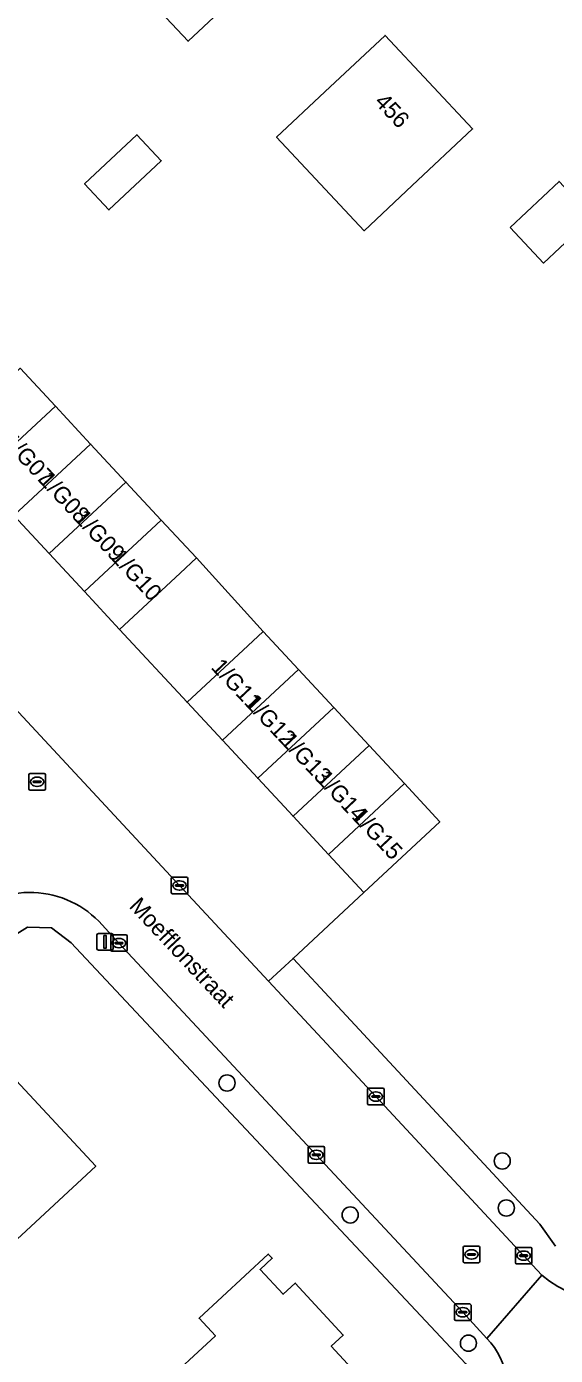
# Model space of a CAD drawing. Extents: x 162661 to 163484, y 380247 to 381230.
# Drawn here: x 163294.2 to 163326.2, y 380933.8 to 381014.2 of the extents above; entities that cross this region are included whole.
import ezdxf

# ---------------------------------------------------------------- set-up
doc = ezdxf.new("R2010")
doc.units = 0
for name, color, linetype in [('IMGEO_Berm_groen', 7, 'Continuous'), ('IMGEO_Boom', 7, 'Continuous'), ('IMGEO_Erf', 7, 'Continuous'), ('IMGEO_Hek', 7, 'Continuous'), ('IMGEO_Kolk', 7, 'Continuous'), ('IMGEO_Lichtmast', 7, 'Continuous'), ('IMGEO_Openbare_ruimte_label', 7, 'Continuous'), ('IMGEO_Pand', 7, 'Continuous'), ('IMGEO_Pand_nummerreeks', 7, 'Continuous'), ('IMGEO_Parkeervlak_open', 7, 'Continuous'), ('IMGEO_Rijbaan_lokaal_gesloten', 7, 'Continuous'), ('IMGEO_Rioolput', 7, 'Continuous')]:
    doc.layers.add(name, color=color, linetype=linetype)

msp = doc.modelspace()

# ---------------------------------------------------------------- linework, layer by layer
at = {"layer": 'IMGEO_Berm_groen'}
for points in [[(163322.059, 380934.813), (163320.596, 380936.397), (163311.732, 380945.919), (163299.785, 380958.726), (163298.568, 380960.041)], [(163293.024, 380958.913), (163294.252, 380959.688), (163295.699, 380959.641), (163296.884, 380958.739), (163320.761, 380933.306), (163321.184, 380932.515), (163321.299, 380931.564), (163321.057, 380930.657), (163320.579, 380929.984), (163317.332, 380927.055), (163317.486, 380926.898), (163317.218, 380926.646), (163318.596, 380925.187), (163321.019, 380927.42), (163321.7, 380928.048)], [(163311.978, 380956.021), (163310.321, 380957.793), (163308.847, 380956.416), (163315.337, 380949.442), (163324.282, 380939.821), (163325.383, 380938.64)], [(163326.207, 380940.39), (163325.261, 380941.733), (163311.978, 380956.021)]]:
    msp.add_lwpolyline(points, dxfattribs=at)
for centre, radius, start, end in [((163294.391, 380955.922), 5.867, 44.59951, 136.66252), ((163329.301, 380943.161), 5.982, 229.08386, 316.71487), ((163318.634, 380931.58), 4.71, 335.07399, 43.34459)]:
    msp.add_arc(centre, radius, start, end, dxfattribs=at)
at = {"layer": 'IMGEO_Boom'}
for centre in [(163306.328, 380950.261), (163322.987, 380945.546), (163323.235, 380942.702), (163313.784, 380942.281), (163320.939, 380934.524)]:
    msp.add_circle(centre, 0.489, dxfattribs=at)
at = {"layer": 'IMGEO_Erf'}
for points in [[(163298.651, 381018.943), (163305.169, 381025.055), (163310.489, 381019.382), (163303.971, 381013.269)], [(163314.622, 381001.812), (163309.324, 381007.462), (163312.244, 381010.2), (163315.891, 381013.62), (163321.189, 381007.97), (163317.542, 381004.55)], [(163299.18, 381003.072), (163297.705, 381004.646), (163300.873, 381007.617), (163302.349, 381006.043)], [(163323.459, 381002.006), (163326.426, 381004.788), (163328.442, 381002.638), (163325.476, 380999.856)], [(163284.644, 380948.251), (163287.494, 380950.905), (163288.421, 380949.921), (163291.404, 380952.706), (163298.376, 380945.238), (163292.474, 380939.76), (163289.935, 380937.403), (163286.877, 380940.71), (163289.446, 380943.092)], [(163302.185, 380931.776), (163305.624, 380934.965), (163304.635, 380936.032), (163308.825, 380939.918), (163309.065, 380939.658), (163308.326, 380938.983), (163309.719, 380937.481), (163310.453, 380938.16), (163313.364, 380935.016), (163312.639, 380934.34), (163315.599, 380931.142), (163312.137, 380927.939), (163312.833, 380927.195), (163308.617, 380923.363), (163308.352, 380923.649), (163309.083, 380924.327)]]:
    msp.add_lwpolyline(points, close=True, dxfattribs=at)
for points in [[(163293.805, 380993.494), (163295.938, 380991.199), (163298.071, 380988.903), (163300.205, 380986.608), (163302.338, 380984.312), (163304.471, 380982.017), (163308.511, 380977.571), (163310.649, 380975.27), (163312.787, 380972.969), (163314.926, 380970.668), (163317.064, 380968.367), (163319.202, 380966.066), (163314.601, 380961.79), (163310.321, 380957.793), (163311.978, 380956.021), (163325.261, 380941.733), (163326.207, 380940.39)], [(163278.098, 380890.562), (163302.041, 380912.777), (163305.328, 380915.802), (163315.837, 380925.681), (163316.494, 380926.299), (163317.332, 380927.055), (163320.579, 380929.984), (163321.057, 380930.657), (163321.299, 380931.564), (163321.184, 380932.515), (163320.761, 380933.306), (163296.884, 380958.739), (163295.699, 380959.641), (163294.252, 380959.688), (163293.024, 380958.913), (163283.361, 380949.868), (163280.252, 380946.958), (163279.693, 380946.435), (163279.155, 380946.024), (163267.646, 380936.418), (163264.752, 380934.006)]]:
    msp.add_lwpolyline(points, dxfattribs=at)
at = {"layer": 'IMGEO_Hek'}
msp.add_lwpolyline([(163311.978, 380956.021), (163325.261, 380941.733)], dxfattribs=at)
at = {"layer": 'IMGEO_Kolk'}
for p, q in [((163302.954, 380961.784), (163302.954, 380962.636)), ((163303.029, 380962.71), (163303.881, 380962.71)), ((163303.442, 380962.49), (163303.467, 380962.49)), ((163303.955, 380962.636), (163303.955, 380961.784)), ((163303.881, 380961.71), (163303.029, 380961.71)), ((163303.213, 380962.204), (163303.213, 380962.216)), ((163303.651, 380962.167), (163303.253, 380962.167)), ((163303.256, 380962.253), (163303.654, 380962.253)), ((163303.465, 380961.93), (163303.44, 380961.93)), ((163303.697, 380962.216), (163303.697, 380962.204)), ((163299.284, 380958.3), (163299.284, 380959.152)), ((163299.359, 380959.226), (163300.211, 380959.226)), ((163299.543, 380958.72), (163299.543, 380958.732)), ((163299.981, 380958.683), (163299.583, 380958.683)), ((163299.586, 380958.769), (163299.984, 380958.769)), ((163299.795, 380958.446), (163299.77, 380958.446)), ((163299.772, 380959.006), (163299.797, 380959.006)), ((163300.027, 380958.732), (163300.027, 380958.72)), ((163300.285, 380959.152), (163300.285, 380958.3)), ((163300.211, 380958.226), (163299.359, 380958.226)), ((163314.836, 380949.016), (163314.836, 380949.868)), ((163314.911, 380949.942), (163315.763, 380949.942)), ((163315.324, 380949.722), (163315.349, 380949.722)), ((163315.837, 380949.868), (163315.837, 380949.016)), ((163315.763, 380948.942), (163314.911, 380948.942)), ((163315.095, 380949.436), (163315.095, 380949.448)), ((163315.533, 380949.399), (163315.135, 380949.399)), ((163315.138, 380949.485), (163315.536, 380949.485)), ((163315.347, 380949.162), (163315.322, 380949.162)), ((163315.579, 380949.448), (163315.579, 380949.436)), ((163311.306, 380946.419), (163312.158, 380946.419)), ((163311.231, 380945.493), (163311.231, 380946.345)), ((163311.49, 380945.913), (163311.49, 380945.925)), ((163311.928, 380945.876), (163311.53, 380945.876)), ((163311.533, 380945.962), (163311.931, 380945.962)), ((163311.742, 380945.639), (163311.717, 380945.639)), ((163311.719, 380946.199), (163311.744, 380946.199)), ((163311.974, 380945.925), (163311.974, 380945.913)), ((163312.232, 380946.345), (163312.232, 380945.493)), ((163312.158, 380945.419), (163311.306, 380945.419)), ((163323.781, 380939.395), (163323.781, 380940.247)), ((163323.856, 380940.321), (163324.708, 380940.321)), ((163324.269, 380940.101), (163324.294, 380940.101)), ((163324.782, 380940.247), (163324.782, 380939.395)), ((163324.708, 380939.321), (163323.856, 380939.321)), ((163324.04, 380939.815), (163324.04, 380939.827)), ((163324.478, 380939.778), (163324.08, 380939.778)), ((163324.083, 380939.864), (163324.481, 380939.864)), ((163324.292, 380939.541), (163324.267, 380939.541)), ((163324.524, 380939.827), (163324.524, 380939.815)), ((163320.095, 380935.971), (163320.095, 380936.823)), ((163320.17, 380936.897), (163321.022, 380936.897)), ((163321.096, 380936.823), (163321.096, 380935.971)), ((163320.354, 380936.391), (163320.354, 380936.403)), ((163320.792, 380936.354), (163320.394, 380936.354)), ((163320.397, 380936.44), (163320.795, 380936.44)), ((163320.606, 380936.117), (163320.581, 380936.117)), ((163320.583, 380936.677), (163320.608, 380936.677)), ((163320.838, 380936.403), (163320.838, 380936.391)), ((163321.022, 380935.897), (163320.17, 380935.897))]:
    msp.add_line(p, q, dxfattribs=at)
for points in [[(163302.954, 380961.784), (163302.954, 380962.636)], [(163303.029, 380962.71), (163303.881, 380962.71)], [(163303.955, 380962.636), (163303.955, 380961.784)], [(163303.881, 380961.71), (163303.029, 380961.71)], [(163299.284, 380958.3), (163299.284, 380959.152)], [(163299.359, 380959.226), (163300.211, 380959.226)], [(163300.285, 380959.152), (163300.285, 380958.3)], [(163300.211, 380958.226), (163299.359, 380958.226)], [(163314.836, 380949.016), (163314.836, 380949.868)], [(163314.911, 380949.942), (163315.763, 380949.942)], [(163315.837, 380949.868), (163315.837, 380949.016)], [(163315.763, 380948.942), (163314.911, 380948.942)], [(163311.306, 380946.419), (163312.158, 380946.419)], [(163311.231, 380945.493), (163311.231, 380946.345)], [(163312.232, 380946.345), (163312.232, 380945.493)], [(163312.158, 380945.419), (163311.306, 380945.419)], [(163323.781, 380939.395), (163323.781, 380940.247)], [(163323.856, 380940.321), (163324.708, 380940.321)], [(163324.782, 380940.247), (163324.782, 380939.395)], [(163324.708, 380939.321), (163323.856, 380939.321)], [(163320.095, 380935.971), (163320.095, 380936.823)], [(163320.17, 380936.897), (163321.022, 380936.897)], [(163321.096, 380936.823), (163321.096, 380935.971)], [(163321.022, 380935.897), (163320.17, 380935.897)]]:
    msp.add_lwpolyline(points, dxfattribs=at)
for centre, radius, start, end in [((163303.031, 380962.634), 0.0765, 91.55205, 178.44795), ((163303.031, 380962.634), 0.0765, 91.55205, 178.44795), ((163303.879, 380962.634), 0.0765, 1.55205, 88.44795), ((163303.879, 380962.634), 0.0765, 1.55205, 88.44795), ((163303.031, 380961.786), 0.0765, 181.55205, 268.44795), ((163303.031, 380961.786), 0.0765, 181.55205, 268.44795), ((163303.253, 380962.213), 0.0403, 85.87752, 175.75265), ((163303.25, 380962.203), 0.0366, 178.93798, 274.71019), ((163303.654, 380962.21), 0.043, 264.86636, 352.45326), ((163303.658, 380962.215), 0.0386, 1.73085, 96.63898), ((163303.879, 380961.786), 0.0765, 271.55205, 358.44795), ((163303.879, 380961.786), 0.0765, 271.55205, 358.44795), ((163299.361, 380959.15), 0.0765, 91.55205, 178.44795), ((163299.361, 380959.15), 0.0765, 91.55205, 178.44795), ((163299.583, 380958.729), 0.0403, 85.87752, 175.75265), ((163299.58, 380958.719), 0.0366, 178.93798, 274.71019), ((163299.984, 380958.726), 0.043, 264.86636, 352.45326), ((163299.988, 380958.731), 0.0386, 1.73085, 96.63898), ((163300.209, 380959.15), 0.0765, 1.55205, 88.44795), ((163300.209, 380959.15), 0.0765, 1.55205, 88.44795), ((163299.361, 380958.302), 0.0765, 181.55205, 268.44795), ((163299.361, 380958.302), 0.0765, 181.55205, 268.44795), ((163300.209, 380958.302), 0.0765, 271.55205, 358.44795), ((163300.209, 380958.302), 0.0765, 271.55205, 358.44795), ((163314.913, 380949.866), 0.0765, 91.55205, 178.44795), ((163314.913, 380949.866), 0.0765, 91.55205, 178.44795), ((163315.761, 380949.866), 0.0765, 1.55205, 88.44795), ((163315.761, 380949.866), 0.0765, 1.55205, 88.44795), ((163314.913, 380949.018), 0.0765, 181.55205, 268.44795), ((163314.913, 380949.018), 0.0765, 181.55205, 268.44795), ((163315.135, 380949.445), 0.0403, 85.87752, 175.75265), ((163315.132, 380949.435), 0.0366, 178.93798, 274.71019), ((163315.536, 380949.442), 0.043, 264.86636, 352.45326), ((163315.54, 380949.447), 0.0386, 1.73085, 96.63898), ((163315.761, 380949.018), 0.0765, 271.55205, 358.44795), ((163315.761, 380949.018), 0.0765, 271.55205, 358.44795), ((163311.308, 380946.343), 0.0765, 91.55205, 178.44795), ((163311.308, 380946.343), 0.0765, 91.55205, 178.44795), ((163312.156, 380946.343), 0.0765, 1.55205, 88.44795), ((163312.156, 380946.343), 0.0765, 1.55205, 88.44795), ((163311.53, 380945.922), 0.0403, 85.87752, 175.75265), ((163311.527, 380945.912), 0.0366, 178.93798, 274.71019), ((163311.931, 380945.919), 0.043, 264.86636, 352.45326), ((163311.935, 380945.924), 0.0386, 1.73085, 96.63898), ((163311.308, 380945.495), 0.0765, 181.55205, 268.44795), ((163311.308, 380945.495), 0.0765, 181.55205, 268.44795), ((163312.156, 380945.495), 0.0765, 271.55205, 358.44795), ((163312.156, 380945.495), 0.0765, 271.55205, 358.44795), ((163323.858, 380940.245), 0.0765, 91.55205, 178.44795), ((163323.858, 380940.245), 0.0765, 91.55205, 178.44795), ((163324.706, 380940.245), 0.0765, 1.55205, 88.44795), ((163324.706, 380940.245), 0.0765, 1.55205, 88.44795), ((163323.858, 380939.397), 0.0765, 181.55205, 268.44795), ((163323.858, 380939.397), 0.0765, 181.55205, 268.44795), ((163324.08, 380939.824), 0.0403, 85.87752, 175.75265), ((163324.077, 380939.814), 0.0366, 178.93798, 274.71019), ((163324.481, 380939.821), 0.043, 264.86636, 352.45326), ((163324.485, 380939.826), 0.0386, 1.73085, 96.63898), ((163324.706, 380939.397), 0.0765, 271.55205, 358.44795), ((163324.706, 380939.397), 0.0765, 271.55205, 358.44795), ((163320.172, 380936.821), 0.0765, 91.55205, 178.44795), ((163320.172, 380936.821), 0.0765, 91.55205, 178.44795), ((163321.02, 380936.821), 0.0765, 1.55205, 88.44795), ((163321.02, 380936.821), 0.0765, 1.55205, 88.44795), ((163320.172, 380935.973), 0.0765, 181.55205, 268.44795), ((163320.172, 380935.973), 0.0765, 181.55205, 268.44795), ((163320.394, 380936.4), 0.0403, 85.87752, 175.75265), ((163320.391, 380936.39), 0.0366, 178.93798, 274.71019), ((163320.795, 380936.397), 0.043, 264.86636, 352.45326), ((163320.799, 380936.402), 0.0386, 1.73085, 96.63898), ((163321.02, 380935.973), 0.0765, 271.55205, 358.44795), ((163321.02, 380935.973), 0.0765, 271.55205, 358.44795)]:
    msp.add_arc(centre, radius, start, end, dxfattribs=at)
for centre, major_axis, ratio, start_param, end_param in [((163303.441, 380962.21), (-0.387, 0.002), 0.722429, 4.712389, 7.853982), ((163303.466, 380962.21), (-0.39, 0.002), 0.717154, 1.570796, 4.712389), ((163299.771, 380958.726), (-0.387, 0.002), 0.722429, 4.712389, 7.853982), ((163299.796, 380958.726), (-0.39, 0.002), 0.717154, 1.570796, 4.712389), ((163315.323, 380949.442), (-0.387, 0.002), 0.722429, 4.712389, 7.853982), ((163315.348, 380949.442), (-0.39, 0.002), 0.717154, 1.570796, 4.712389), ((163311.718, 380945.919), (-0.387, 0.002), 0.722429, 4.712389, 7.853982), ((163311.743, 380945.919), (-0.39, 0.002), 0.717154, 1.570796, 4.712389), ((163324.268, 380939.821), (-0.387, 0.002), 0.722429, 4.712389, 7.853982), ((163324.293, 380939.821), (-0.39, 0.002), 0.717154, 1.570796, 4.712389), ((163320.582, 380936.397), (-0.387, 0.002), 0.722429, 4.712389, 7.853982), ((163320.607, 380936.397), (-0.39, 0.002), 0.717154, 1.570796, 4.712389)]:
    msp.add_ellipse(centre, major_axis=major_axis, ratio=ratio, start_param=start_param, end_param=end_param, dxfattribs=at)
at = {"layer": 'IMGEO_Lichtmast'}
for p, q in [((163298.547, 380959.299), (163299.337, 380959.299)), ((163299.337, 380959.299), (163298.547, 380959.299)), ((163298.447, 380958.399), (163298.447, 380959.199)), ((163298.447, 380959.199), (163298.447, 380958.399)), ((163299.437, 380959.199), (163299.437, 380958.399)), ((163299.437, 380958.399), (163299.437, 380959.199)), ((163299.337, 380958.299), (163298.547, 380958.299)), ((163298.547, 380958.299), (163299.337, 380958.299))]:
    msp.add_line(p, q, dxfattribs=at)
msp.add_lwpolyline([(163298.867, 380959.174), (163299.017, 380959.174), (163299.017, 380958.424), (163298.867, 380958.424), (163298.867, 380959.174)], dxfattribs=at)
for centre, start, end in [((163298.547, 380959.199), 90, 180), ((163298.547, 380959.199), 90, 180), ((163299.337, 380959.199), 0, 90), ((163299.337, 380959.199), 360, 90), ((163298.547, 380958.399), 180, 270), ((163298.547, 380958.399), 180, 270), ((163299.337, 380958.399), 270, 0), ((163299.337, 380958.399), 270, 0)]:
    msp.add_arc(centre, 0.1, start, end, dxfattribs=at)
at = {"layer": 'IMGEO_Pand'}
for points in [[(163310.489, 381019.382), (163305.169, 381025.055), (163298.651, 381018.943), (163303.971, 381013.269)], [(163317.542, 381004.55), (163321.189, 381007.97), (163315.891, 381013.62), (163312.244, 381010.2), (163309.324, 381007.462), (163314.622, 381001.812)], [(163297.705, 381004.646), (163299.18, 381003.072), (163302.349, 381006.043), (163300.873, 381007.617)], [(163323.459, 381002.006), (163325.476, 380999.856), (163328.442, 381002.638), (163326.426, 381004.788)], [(163291.291, 380986.88), (163295.938, 380991.199), (163293.805, 380993.494), (163289.158, 380989.175)], [(163291.291, 380986.88), (163293.424, 380984.585), (163298.071, 380988.903), (163295.938, 380991.199)], [(163298.071, 380988.903), (163293.424, 380984.585), (163295.558, 380982.289), (163300.205, 380986.608)], [(163297.691, 380979.994), (163302.338, 380984.312), (163300.205, 380986.608), (163295.558, 380982.289)], [(163297.691, 380979.994), (163299.824, 380977.698), (163303.487, 380981.102), (163304.471, 380982.017), (163302.338, 380984.312)], [(163304.471, 380982.017), (163303.487, 380981.102), (163299.824, 380977.698), (163303.91, 380973.295), (163307.579, 380976.705), (163308.511, 380977.571)], [(163306.048, 380970.994), (163310.649, 380975.27), (163308.511, 380977.571), (163307.579, 380976.705), (163303.91, 380973.295)], [(163312.787, 380972.969), (163310.649, 380975.27), (163306.048, 380970.994), (163308.186, 380968.693)], [(163312.787, 380972.969), (163308.186, 380968.693), (163310.325, 380966.392), (163314.926, 380970.668)], [(163312.463, 380964.091), (163317.064, 380968.367), (163314.926, 380970.668), (163310.325, 380966.392)], [(163312.463, 380964.091), (163314.601, 380961.79), (163319.202, 380966.066), (163317.064, 380968.367)], [(163289.446, 380943.092), (163292.474, 380939.76), (163298.376, 380945.238), (163291.404, 380952.706), (163288.421, 380949.921), (163287.494, 380950.905), (163284.644, 380948.251)], [(163312.639, 380934.34), (163313.364, 380935.016), (163310.453, 380938.16), (163309.719, 380937.481), (163308.326, 380938.983), (163309.065, 380939.658), (163308.825, 380939.918), (163304.635, 380936.032), (163305.624, 380934.965), (163302.185, 380931.776), (163309.083, 380924.327), (163308.352, 380923.649), (163308.617, 380923.363), (163312.833, 380927.195), (163312.137, 380927.939), (163315.599, 380931.142)]]:
    msp.add_lwpolyline(points, close=True, dxfattribs=at)
at = {"layer": 'IMGEO_Parkeervlak_open'}
msp.add_lwpolyline([(163303.91, 380973.295), (163299.824, 380977.698), (163297.691, 380979.994), (163295.558, 380982.289), (163293.424, 380984.585), (163291.291, 380986.88), (163289.158, 380989.175), (163287.025, 380991.471), (163284.892, 380993.766), (163282.759, 380996.062), (163280.626, 380998.357), (163279.099, 381000), (163278.492, 381000.653), (163273.899, 380996.74), (163272.753, 380995.764), (163291.33, 380975.235), (163303.455, 380962.21), (163308.847, 380956.416), (163310.321, 380957.793), (163314.601, 380961.79), (163312.463, 380964.091), (163310.325, 380966.392), (163308.186, 380968.693), (163306.048, 380970.994)], close=True, dxfattribs=at)
at = {"layer": 'IMGEO_Rijbaan_lokaal_gesloten'}
for points in [[(163298.568, 380960.041), (163299.785, 380958.726), (163311.732, 380945.919), (163320.596, 380936.397), (163322.059, 380934.813), (163325.383, 380938.64), (163324.282, 380939.821), (163315.337, 380949.442), (163308.847, 380956.416), (163303.455, 380962.21), (163291.33, 380975.235)], [(163325.383, 380938.64), (163322.059, 380934.813)]]:
    msp.add_lwpolyline(points, dxfattribs=at)
for centre, radius, start, end in [((163294.391, 380955.922), 5.867, 44.59951, 136.66252), ((163329.301, 380943.161), 5.982, 229.08386, 316.71487), ((163318.634, 380931.58), 4.71, 335.07399, 43.34459)]:
    msp.add_arc(centre, radius, start, end, dxfattribs=at)
at = {"layer": 'IMGEO_Rioolput'}
for p, q in [((163294.332, 380968.055), (163294.332, 380968.907)), ((163294.407, 380968.981), (163295.259, 380968.981)), ((163295.333, 380968.907), (163295.333, 380968.055)), ((163294.591, 380968.475), (163294.591, 380968.487)), ((163295.029, 380968.438), (163294.631, 380968.438)), ((163294.634, 380968.524), (163295.032, 380968.524)), ((163294.843, 380968.201), (163294.818, 380968.201)), ((163294.82, 380968.761), (163294.845, 380968.761)), ((163295.075, 380968.487), (163295.075, 380968.475)), ((163295.259, 380967.981), (163294.407, 380967.981)), ((163320.624, 380939.469), (163320.624, 380940.321)), ((163320.699, 380940.395), (163321.551, 380940.395)), ((163321.112, 380940.175), (163321.137, 380940.175)), ((163321.625, 380940.321), (163321.625, 380939.469)), ((163321.551, 380939.395), (163320.699, 380939.395)), ((163320.883, 380939.889), (163320.883, 380939.901)), ((163321.321, 380939.852), (163320.923, 380939.852)), ((163320.926, 380939.938), (163321.324, 380939.938)), ((163321.135, 380939.615), (163321.11, 380939.615)), ((163321.367, 380939.901), (163321.367, 380939.889))]:
    msp.add_line(p, q, dxfattribs=at)
for points in [[(163294.332, 380968.055), (163294.332, 380968.907)], [(163294.407, 380968.981), (163295.259, 380968.981)], [(163295.333, 380968.907), (163295.333, 380968.055)], [(163295.259, 380967.981), (163294.407, 380967.981)], [(163320.624, 380939.469), (163320.624, 380940.321)], [(163320.699, 380940.395), (163321.551, 380940.395)], [(163321.625, 380940.321), (163321.625, 380939.469)], [(163321.551, 380939.395), (163320.699, 380939.395)]]:
    msp.add_lwpolyline(points, dxfattribs=at)
for centre, radius, start, end in [((163294.409, 380968.905), 0.0765, 91.55205, 178.44795), ((163294.409, 380968.905), 0.0765, 91.55205, 178.44795), ((163295.257, 380968.905), 0.0765, 1.55205, 88.44795), ((163295.257, 380968.905), 0.0765, 1.55205, 88.44795), ((163294.631, 380968.484), 0.0403, 85.87752, 175.75265), ((163294.628, 380968.474), 0.0366, 178.93798, 274.71019), ((163295.032, 380968.481), 0.043, 264.86636, 352.45326), ((163295.036, 380968.486), 0.0386, 1.73085, 96.63898), ((163294.409, 380968.057), 0.0765, 181.55205, 268.44795), ((163294.409, 380968.057), 0.0765, 181.55205, 268.44795), ((163295.257, 380968.057), 0.0765, 271.55205, 358.44795), ((163295.257, 380968.057), 0.0765, 271.55205, 358.44795), ((163320.701, 380940.319), 0.0765, 91.55205, 178.44795), ((163320.701, 380940.319), 0.0765, 91.55205, 178.44795), ((163321.549, 380940.319), 0.0765, 1.55205, 88.44795), ((163321.549, 380940.319), 0.0765, 1.55205, 88.44795), ((163320.701, 380939.471), 0.0765, 181.55205, 268.44795), ((163320.701, 380939.471), 0.0765, 181.55205, 268.44795), ((163320.923, 380939.898), 0.0403, 85.87752, 175.75265), ((163320.92, 380939.888), 0.0366, 178.93798, 274.71019), ((163321.324, 380939.895), 0.043, 264.86636, 352.45326), ((163321.328, 380939.9), 0.0386, 1.73085, 96.63898), ((163321.549, 380939.471), 0.0765, 271.55205, 358.44795), ((163321.549, 380939.471), 0.0765, 271.55205, 358.44795)]:
    msp.add_arc(centre, radius, start, end, dxfattribs=at)
for centre, major_axis, ratio, start_param, end_param in [((163294.819, 380968.481), (-0.387, 0.002), 0.722429, 4.712389, 7.853982), ((163294.844, 380968.481), (-0.39, 0.002), 0.717154, 1.570796, 4.712389), ((163321.111, 380939.895), (-0.387, 0.002), 0.722429, 4.712389, 7.853982), ((163321.136, 380939.895), (-0.39, 0.002), 0.717154, 1.570796, 4.712389)]:
    msp.add_ellipse(centre, major_axis=major_axis, ratio=ratio, start_param=start_param, end_param=end_param, dxfattribs=at)

# ---------------------------------------------------------------- texts
at = {"layer": 'IMGEO_Openbare_ruimte_label'}
msp.add_text('Moefflonstraat', height=1, rotation=313.17591, dxfattribs=at).set_placement((163300.345, 380960.912))
at = {"layer": 'IMGEO_Pand_nummerreeks'}
for s, rotation, p in [('456', 313.15846, (163315.205, 381009.556)), ('1/G07', 313.00334, (163292.725, 380988.992)), ('1/G08', 313.00334, (163294.882, 380986.68)), ('1/G09', 313.00334, (163297.032, 380984.374)), ('1/G10', 313.00334, (163299.253, 380981.993)), ('1/G11', 313.30284, (163305.31, 380975.363)), ('1/G12', 313.30284, (163307.376, 380973.17)), ('1/G13', 313.30284, (163309.527, 380970.888)), ('1/G14', 313.30284, (163311.673, 380968.611)), ('1/G15', 313.30284, (163313.819, 380966.333))]:
    msp.add_text(s, height=1, rotation=rotation, dxfattribs=at).set_placement(p)

doc.saveas('drawing.dxf')
